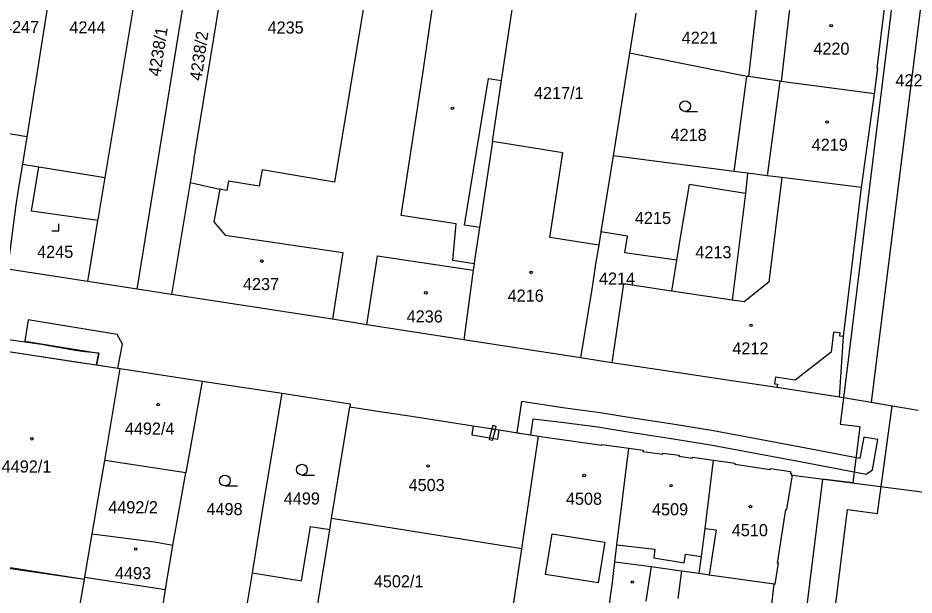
# Model space of a CAD drawing. Extents: x -756746 to -753363, y -1166406 to -1161727.
# Drawn here: x -755238.8 to -755113.3, y -1165864.8 to -1165783.9 of the extents above; entities that cross this region are included whole.
import ezdxf

# ---------------------------------------------------------------- set-up
doc = ezdxf.new("R2010")
doc.units = 0
for name, color, linetype in [('Hranice parcel', 7, 'Continuous'), ('Parcelní čísla', 7, 'Continuous'), ('Vnitřní kresba', 7, 'Continuous'), ('Věcná břemena k části', 7, 'Continuous'), ('Značky budov', 7, 'Continuous'), ('Značky kultur', 7, 'Continuous')]:
    doc.layers.add(name, color=color, linetype=linetype)

msp = doc.modelspace()

# ---------------------------------------------------------------- linework, layer by layer
at = {"layer": 'Hranice parcel'}
for p, q in [((-755226.61, -1165806.3), (-755219.56, -1165764.09)), ((-755222.13, -1165821.92), (-755212.91, -1165765.25)), ((-755134.97, -1165778.58), (-755136.48, -1165792.16)), ((-755153.16, -1165788.88), (-755155.46, -1165803.25)), ((-755136.7, -1165792.13), (-755153.16, -1165788.88)), ((-755138.49, -1165805.45), (-755136.7, -1165792.13)), ((-755136.48, -1165792.16), (-755136.7, -1165792.13)), ((-755120.64, -1165807.69), (-755118.82, -1165794.55)), ((-755237.57, -1165800.61), (-755245.27, -1165799.24)), ((-755237.57, -1165800.61), (-755238.19, -1165804.4)), ((-755138.49, -1165805.45), (-755155.46, -1165803.25)), ((-755136.64, -1165805.69), (-755138.49, -1165805.45)), ((-755136.64, -1165805.69), (-755136.93, -1165808.52)), ((-755214.69, -1165807.01), (-755217.3, -1165822.67)), ((-755157.16, -1165813.9), (-755157.47, -1165815.76)), ((-755146.56, -1165817.88), (-755147.27, -1165822.19)), ((-755229.04, -1165820.85), (-755240.3, -1165819.14)), ((-755175.05, -1165819.28), (-755176.36, -1165829.03)), ((-755222.13, -1165821.92), (-755229.04, -1165820.85)), ((-755217.3, -1165822.67), (-755222.13, -1165821.92)), ((-755194.76, -1165826.13), (-755217.3, -1165822.67)), ((-755189.96, -1165826.91), (-755194.76, -1165826.13)), ((-755176.36, -1165829.03), (-755189.96, -1165826.91)), ((-755247.47, -1165829.53), (-755224.49, -1165833.05)), ((-755160.04, -1165831.57), (-755176.36, -1165829.03)), ((-755155.65, -1165832.25), (-755160.04, -1165831.57)), ((-755226.65, -1165845.92), (-755224.49, -1165833.05)), ((-755224.49, -1165833.05), (-755213, -1165834.8)), ((-755213, -1165834.8), (-755215.3, -1165847.68)), ((-755213, -1165834.8), (-755201.8, -1165836.49)), ((-755112.73, -1165838.94), (-755123.76, -1165837.05)), ((-755194.89, -1165854.04), (-755192.35, -1165838.41)), ((-755168.25, -1165858.32), (-755165.92, -1165842.52)), ((-755215.3, -1165847.68), (-755226.65, -1165845.92)), ((-755217.11, -1165857.78), (-755215.3, -1165847.68)), ((-755130.34, -1165847.98), (-755108.42, -1165850.83)), ((-755168.25, -1165858.32), (-755194.89, -1165854.04)), ((-755229.44, -1165862.28), (-755228.4, -1165856.2)), ((-755218.16, -1165864), (-755217.11, -1165857.78)), ((-755169.76, -1165868.57), (-755168.25, -1165858.32)), ((-755229.49, -1165862.61), (-755229.44, -1165862.28)), ((-755229.44, -1165862.28), (-755218.16, -1165864)), ((-755231.7, -1165875.36), (-755229.49, -1165862.61)), ((-755218.59, -1165866.61), (-755218.16, -1165864))]:
    msp.add_line(p, q, dxfattribs=at)
for points in [[(-755208.12, -1165766.31), (-755210.56, -1165781.32), (-755214.19, -1165803.57), (-755214.17, -1165803.8), (-755214.69, -1165807.01)], [(-755232.88, -1165771.45), (-755234.43, -1165780.79), (-755237.57, -1165800.61)], [(-755172.36, -1165801.26), (-755171.08, -1165792.71), (-755169.41, -1165781.53), (-755168.91, -1165778.14)], [(-755118.82, -1165794.55), (-755118.38, -1165790.96), (-755118.48, -1165790.95), (-755117.29, -1165781.4)], [(-755152.27, -1165783.28), (-755152.42, -1165784.22), (-755153.16, -1165788.88)], [(-755118.82, -1165794.55), (-755131.9, -1165792.84), (-755132.11, -1165792.81), (-755136.48, -1165792.16)], [(-755172.36, -1165801.26), (-755173.89, -1165811.47), (-755174.16, -1165813.3), (-755174.85, -1165817.92), (-755174.92, -1165818.39), (-755175.05, -1165819.28)], [(-755157.47, -1165815.76), (-755164.33, -1165814.68), (-755162.49, -1165802.82), (-755172.36, -1165801.26)], [(-755155.46, -1165803.25), (-755156.89, -1165812.18), (-755157.16, -1165813.9)], [(-755238.19, -1165804.4), (-755238.64, -1165807.15), (-755239.13, -1165810.11), (-755240.3, -1165819.14)], [(-755238.19, -1165804.4), (-755235.9, -1165804.78), (-755226.61, -1165806.3)], [(-755120.64, -1165807.69), (-755131.83, -1165806.29), (-755133.88, -1165806.04), (-755136.64, -1165805.69)], [(-755229.04, -1165820.85), (-755227.61, -1165812.32), (-755227.54, -1165811.87), (-755226.61, -1165806.3)], [(-755214.69, -1165807.01), (-755210.54, -1165807.92), (-755211.36, -1165812.5), (-755209.81, -1165814.38), (-755193.3, -1165816.79), (-755194.76, -1165826.13)], [(-755136.93, -1165808.52), (-755144.82, -1165807.29), (-755146, -1165814.43), (-755146.56, -1165817.88)], [(-755123.76, -1165837.05), (-755123.19, -1165828.56), (-755120.64, -1165807.69)], [(-755136.93, -1165808.52), (-755138.78, -1165823.47), (-755147.27, -1165822.19)], [(-755146.56, -1165817.88), (-755153.83, -1165816.83), (-755153.45, -1165814.51), (-755157.16, -1165813.9)], [(-755157.47, -1165815.76), (-755157.91, -1165818.38), (-755158.16, -1165820.05), (-755158.43, -1165821.94), (-755160.04, -1165831.57)], [(-755189.96, -1165826.91), (-755188.44, -1165817.28), (-755175.05, -1165819.28)], [(-755147.27, -1165822.19), (-755153.99, -1165821.18), (-755155.65, -1165832.25)], [(-755123.76, -1165837.05), (-755132.51, -1165835.73), (-755140.1, -1165834.58), (-755149.07, -1165833.22), (-755155.65, -1165832.25)], [(-755206.95, -1165867.55), (-755205.98, -1165861.65), (-755204.4, -1165852.12), (-755201.8, -1165836.49)], [(-755201.8, -1165836.49), (-755192.28, -1165837.98), (-755192.35, -1165838.41)], [(-755192.35, -1165838.41), (-755188.43, -1165839.01), (-755183.7, -1165839.74), (-755179.2, -1165840.43), (-755175.04, -1165841.09), (-755171.39, -1165841.66), (-755165.92, -1165842.52)], [(-755165.92, -1165842.52), (-755165.3, -1165842.62), (-755157.03, -1165843.8), (-755157.01, -1165843.7), (-755153.26, -1165844.23)], [(-755155.21, -1165860.12), (-755154.92, -1165857.73), (-755153.26, -1165844.23)], [(-755153.26, -1165844.23), (-755151.26, -1165844.51), (-755151.27, -1165844.66), (-755148.49, -1165845.04), (-755148.48, -1165844.89), (-755146.21, -1165845.2), (-755146.23, -1165845.35), (-755144.35, -1165845.61), (-755144.32, -1165845.46), (-755141.37, -1165845.87)], [(-755228.4, -1165856.2), (-755227.28, -1165849.67), (-755226.65, -1165845.92)], [(-755143.39, -1165861.7), (-755143.09, -1165859.38), (-755142.57, -1165855.44), (-755141.37, -1165845.87)], [(-755141.37, -1165845.87), (-755138.38, -1165846.31), (-755138.4, -1165846.45), (-755133.46, -1165847.19), (-755133.43, -1165847.05), (-755130.62, -1165847.47), (-755130.65, -1165847.63), (-755130.46, -1165847.75), (-755130.5, -1165847.99), (-755130.34, -1165847.98)], [(-755132.91, -1165863.22), (-755132.76, -1165863.24), (-755132.3, -1165860.33), (-755132.44, -1165860.3), (-755131.25, -1165852.79), (-755131.1, -1165852.82), (-755130.34, -1165847.98)], [(-755197.22, -1165868.64), (-755195.43, -1165857.36), (-755195.15, -1165855.62), (-755194.89, -1165854.04)], [(-755228.4, -1165856.2), (-755219.69, -1165857.34), (-755217.11, -1165857.78)], [(-755229.49, -1165862.61), (-755240.46, -1165861.04), (-755247.65, -1165860.1), (-755252.4, -1165859.39)], [(-755156.49, -1165870.59), (-755156.26, -1165868.61), (-755155.83, -1165864.94), (-755155.57, -1165863.41), (-755155.21, -1165860.12)], [(-755155.21, -1165860.12), (-755150.14, -1165860.8), (-755145.87, -1165861.37), (-755143.39, -1165861.7)], [(-755143.39, -1165861.7), (-755141.99, -1165861.96), (-755132.91, -1165863.22)], [(-755135.09, -1165881.37), (-755134.95, -1165881.4), (-755132.91, -1165863.22)]]:
    msp.add_lwpolyline(points, dxfattribs=at)
at = {"layer": 'Vnitřní kresba'}
for p, q in [((-755188.31, -1165769.78), (-755194.47, -1165806.95)), ((-755130.37, -1165779.28), (-755131.9, -1165792.84)), ((-755182.08, -1165791.43), (-755180.78, -1165782.77)), ((-755185.12, -1165811.6), (-755182.08, -1165791.43)), ((-755176.29, -1165812.97), (-755172.91, -1165792.43)), ((-755172.91, -1165792.43), (-755171.08, -1165792.71)), ((-755132.11, -1165792.81), (-755133.88, -1165806.04)), ((-755236.92, -1165810.99), (-755235.9, -1165804.78)), ((-755204.63, -1165805.21), (-755205.05, -1165807.49)), ((-755194.47, -1165806.95), (-755204.63, -1165805.21)), ((-755209.34, -1165806.8), (-755209.55, -1165808.11)), ((-755205.05, -1165807.49), (-755209.34, -1165806.8)), ((-755131.83, -1165806.29), (-755133.66, -1165820.95)), ((-755209.55, -1165808.11), (-755210.54, -1165807.92)), ((-755227.61, -1165812.32), (-755236.92, -1165810.99)), ((-755177.42, -1165812.79), (-755185.12, -1165811.6)), ((-755177.91, -1165817.94), (-755177.42, -1165812.79)), ((-755174.16, -1165813.3), (-755176.29, -1165812.97)), ((-755174.92, -1165818.39), (-755177.91, -1165817.94)), ((-755133.66, -1165820.95), (-755137.09, -1165823.72)), ((-755137.09, -1165823.72), (-755138.78, -1165823.47)), ((-755124.56, -1165827.96), (-755124.9, -1165830.74)), ((-755123.64, -1165828.07), (-755124.56, -1165827.96)), ((-755123.69, -1165828.5), (-755123.64, -1165828.07)), ((-755123.19, -1165828.56), (-755123.69, -1165828.5)), ((-755124.9, -1165830.74), (-755129.96, -1165834.69)), ((-755132.72, -1165834.28), (-755132.85, -1165835.18)), ((-755129.96, -1165834.69), (-755132.72, -1165834.28)), ((-755132.85, -1165835.18), (-755132.44, -1165835.24)), ((-755132.44, -1165835.24), (-755132.51, -1165835.73)), ((-755175.04, -1165841.09), (-755175.24, -1165842.35)), ((-755171.61, -1165842.93), (-755171.39, -1165841.66)), ((-755175.24, -1165842.35), (-755171.61, -1165842.93)), ((-755199.09, -1165862.79), (-755197.82, -1165855.18)), ((-755197.82, -1165855.18), (-755195.15, -1165855.62)), ((-755142.57, -1165855.44), (-755141.02, -1165855.63)), ((-755141.02, -1165855.63), (-755141.99, -1165861.96)), ((-755164.93, -1165861.89), (-755164.01, -1165856.22)), ((-755164.01, -1165856.22), (-755156.61, -1165857.37)), ((-755156.61, -1165857.37), (-755157.55, -1165863.09)), ((-755154.92, -1165857.73), (-755149.59, -1165858.37)), ((-755149.59, -1165858.37), (-755149.73, -1165859.56)), ((-755229.49, -1165862.61), (-755252.34, -1165859.01)), ((-755149.73, -1165859.56), (-755145.49, -1165860.26)), ((-755145.49, -1165860.26), (-755145.33, -1165859.08)), ((-755145.33, -1165859.08), (-755143.09, -1165859.38)), ((-755150.14, -1165860.8), (-755150.86, -1165865.63)), ((-755205.98, -1165861.65), (-755199.09, -1165862.79)), ((-755157.55, -1165863.09), (-755164.93, -1165861.89)), ((-755145.87, -1165861.37), (-755146.39, -1165865.29))]:
    msp.add_line(p, q, dxfattribs=at)
at = {"layer": 'Věcná břemena k části'}
for points in [[(-755094.28, -1165629.06), (-755107.71, -1165727.86), (-755107.88, -1165729.11), (-755100.59, -1165730.27), (-755101.24, -1165734.34), (-755110.18, -1165732.92), (-755110.8, -1165736.84), (-755112.75, -1165752.55), (-755123.17, -1165837.15), (-755123.63, -1165840.85), (-755120.88, -1165841.18), (-755121.86, -1165849.08), (-755126.12, -1165848.53), (-755132.24, -1165897.78)], [(-755127.76, -1165894.18), (-755122.62, -1165852.79), (-755118.42, -1165853.36), (-755117.91, -1165849.6), (-755116.38, -1165838.31), (-755119.24, -1165837.82), (-755106.75, -1165737.61), (-755098.9, -1165739.09), (-755097.96, -1165739.24), (-755096.44, -1165729.62), (-755097.98, -1165729.38), (-755097.55, -1165726.28), (-755103.35, -1165725.49), (-755090.53, -1165631.15), (-755084.79, -1165631.93), (-755084.37, -1165628.96)], [(-755242.92, -1165830.23), (-755230.13, -1165832.19), (-755229.14, -1165832.34), (-755227.8, -1165832.54), (-755227.47, -1165830.91), (-755229.44, -1165830.72), (-755230.8, -1165830.54), (-755235.53, -1165829.68), (-755243.14, -1165828.6)]]:
    msp.add_lwpolyline(points, dxfattribs=at)
for points in [[(-755237.39, -1165826.25), (-755237.87, -1165829.21), (-755227.47, -1165830.91), (-755227.8, -1165832.54), (-755224.83, -1165833), (-755224.15, -1165829.66), (-755224.9, -1165828.29)], [(-755168.94, -1165842.04), (-755166.97, -1165842.35), (-755166.63, -1165840.1), (-755162.7, -1165840.55), (-755157.6, -1165841.24), (-755153.69, -1165841.85), (-755147.6, -1165842.79), (-755141.79, -1165843.74), (-755129.04, -1165846.11), (-755119.99, -1165847.86), (-755119.14, -1165847.26), (-755118.36, -1165843.01), (-755120.33, -1165842.65), (-755120.88, -1165845.65), (-755128.67, -1165844.14), (-755141.38, -1165841.79), (-755147.41, -1165840.8), (-755152.95, -1165839.94), (-755157.25, -1165839.28), (-755162.18, -1165838.6), (-755168.3, -1165837.69)], [(-755172.43, -1165841.49), (-755171.94, -1165841.57), (-755171.83, -1165841.19), (-755172.31, -1165841.05)], [(-755172.81, -1165843), (-755172.31, -1165843.07), (-755172.27, -1165842.77), (-755171.94, -1165841.57), (-755172.43, -1165841.49), (-755172.77, -1165842.7)]]:
    msp.add_lwpolyline(points, close=True, dxfattribs=at)
at = {"layer": 'Značky budov'}
for centre in [(-755124.91, -1165785.01), (-755177.96, -1165796.6), (-755125.47, -1165798.51), (-755204.66, -1165818), (-755166.94, -1165819.59), (-755181.68, -1165822.45), (-755136.14, -1165827.01), (-755219.18, -1165838.1), (-755236.86, -1165842.89), (-755181.36, -1165846.7), (-755159.5, -1165848.04), (-755147.35, -1165849.45), (-755136.21, -1165852.39), (-755222.32, -1165858.33), (-755152.76, -1165862.96)]:
    msp.add_circle(centre, 0.175, dxfattribs=at)
at = {"layer": 'Značky kultur'}
for p, q in [((-755145.36, -1165797.04), (-755143.61, -1165797.04)), ((-755233.07, -1165813.77), (-755233.07, -1165812.77)), ((-755234.07, -1165813.77), (-755233.07, -1165813.77)), ((-755199.04, -1165847.97), (-755197.29, -1165847.97)), ((-755209.83, -1165849.5), (-755208.08, -1165849.5))]:
    msp.add_line(p, q, dxfattribs=at)
for centre in [(-755145.36, -1165796.29), (-755199.04, -1165847.22), (-755209.83, -1165848.75)]:
    msp.add_circle(centre, 0.75, dxfattribs=at)

# ---------------------------------------------------------------- texts
at = {"layer": 'Parcelní čísla'}
for s, p in [('4247', (-755240.9, -1165786.06)), ('4244', (-755231.61, -1165786.11)), ('4235', (-755203.85, -1165786.12)), ('4221', (-755145.85, -1165787.56)), ('4220', (-755127.4, -1165789.09)), ('4222', (-755115.91, -1165793.53)), ('4217/1', (-755166.54, -1165795.31)), ('4218', (-755147.4, -1165801.17)), ('4219', (-755127.64, -1165802.55)), ('4215', (-755152.4, -1165812.81)), ('4245', (-755236.13, -1165817.55)), ('4213', (-755143.93, -1165817.6)), ('4214', (-755157.43, -1165821.3)), ('4237', (-755207.3, -1165822.07)), ('4216', (-755170.23, -1165823.69)), ('4236', (-755184.37, -1165826.6)), ('4212', (-755138.75, -1165831.08)), ('4492/4', (-755223.84, -1165842.32)), ('4492/1', (-755241.09, -1165847.62)), ('4503', (-755184.1, -1165850.22)), ('4499', (-755201.58, -1165852.11)), ('4508', (-755162.06, -1165852.14)), ('4492/2', (-755226.17, -1165853.33)), ('4498', (-755212.41, -1165853.59)), ('4509', (-755150, -1165853.62)), ('4510', (-755138.83, -1165856.54)), ('4493', (-755225.23, -1165862.56)), ('4502/1', (-755188.97, -1165863.71))]:
    msp.add_text(s, height=1.7, dxfattribs=at).set_placement(p)
for s, rotation, p in [('4238/1', 81, (-755218.91, -1165792.21)), ('4238/2', 82, (-755213.1, -1165792.81))]:
    msp.add_text(s, height=1.7, rotation=rotation, dxfattribs=at).set_placement(p)

doc.saveas('drawing.dxf')
